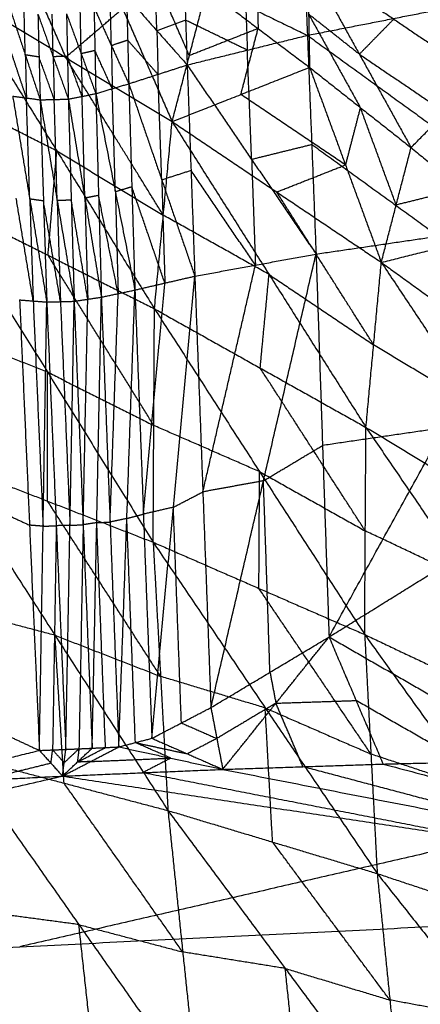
# Model space of a CAD drawing. Header units: millimetres. Extents: x -106 to 110, y -96 to 120.
# Tile 855 of 1020: x -3.08 to -0.87, y 111.34 to 116.77. Entities that reach past the tile are written whole.
import ezdxf

# ---------------------------------------------------------------- set-up
doc = ezdxf.new("R2010")
doc.units = ezdxf.units.MM
doc.header["$MEASUREMENT"] = 0
doc.layers.add('Default', color=7, linetype='Continuous', true_color=0x000000)

msp = doc.modelspace()

# ---------------------------------------------------------------- linework, layer by layer
at = {"layer": 'Default'}
for points in [[(-2.7836, 117.455, 12.6863), (-2.5105, 116.8317, 11.6972), (-2.2374, 116.2085, 10.7082)], [(-3.0983, 117.1862, 11.8774), (-2.9618, 116.8746, 11.3829), (-2.8252, 116.5629, 10.8884)], [(-2.1424, 116.5721, 11.5302), (-2.279, 116.8837, 12.0247), (-2.4155, 117.1953, 12.5192)], [(-1.5131, 117.1938, 13.6854), (-1.5019, 116.939, 13.7128), (-1.4907, 116.6841, 13.7402)], [(-1.4895, 117.0945, 12.026), (-1.4842, 116.8009, 12.0537), (-1.4789, 116.5074, 12.0814)], [(-1.4895, 117.0945, 12.026), (-1.2041, 116.5799, 11.9161), (-0.9187, 116.0652, 11.8063)], [(-1.4895, 117.0945, 12.026), (-1.0143, 116.7735, 11.7923), (-0.5391, 116.4524, 11.5585)], [(-2.1721, 117.0135, 13.7304), (-2.1632, 116.7672, 13.744), (-2.1544, 116.521, 13.7575)], [(-2.1721, 117.0135, 13.7304), (-1.8314, 116.8488, 13.7353), (-1.4907, 116.6841, 13.7402)], [(-1.7685, 117.0151, 12.1891), (-1.7658, 116.8683, 12.2029), (-1.7631, 116.7215, 12.2168)], [(-3.413, 116.9174, 11.0686), (-2.8741, 116.0471, 10.1686), (-2.3351, 115.1767, 9.2686)], [(-3.413, 116.9174, 11.0686), (-2.8252, 116.5629, 10.8884), (-2.2374, 116.2085, 10.7082)], [(-2.3216, 116.7094, 13.7613), (-2.326, 116.8325, 13.7545), (-2.3305, 116.9556, 13.7478)], [(-2.2374, 116.2085, 10.7082), (-2.1424, 116.5721, 11.5302), (-2.0474, 116.9356, 12.3522)], [(-2.0474, 116.9356, 12.3522), (-1.7631, 116.7215, 12.2168), (-1.4789, 116.5074, 12.0814)], [(-1.4907, 116.6841, 13.7402), (-0.8164, 116.8159, 13.7285), (-0.1421, 116.9477, 13.7168)], [(-2.5727, 116.627, 13.7795), (-2.5757, 116.7472, 13.7775), (-2.5787, 116.8674, 13.7755)], [(-2.4889, 116.8978, 13.7651), (-2.4829, 116.6574, 13.7691), (-2.4769, 116.4171, 13.7731)], [(-2.4889, 116.8978, 13.7651), (-2.3216, 116.7094, 13.7613), (-2.1544, 116.521, 13.7575)], [(-3.13, 116.8237, 13.7866), (-3.048, 116.5763, 13.7884), (-2.966, 116.3288, 13.7901)], [(-3.048, 116.5763, 13.7884), (-3.0511, 116.694, 13.7902), (-3.0541, 116.8118, 13.792)], [(-2.8252, 116.5629, 10.8884), (-2.6679, 116.6973, 11.2928), (-2.5105, 116.8317, 11.6972)], [(-2.8203, 116.8032, 13.7981), (-2.8153, 116.5678, 13.7941), (-2.8103, 116.3324, 13.7902)], [(-2.8203, 116.8032, 13.7981), (-2.7395, 116.583, 13.7908), (-2.6588, 116.3628, 13.7835)], [(-2.7395, 116.583, 13.7908), (-2.7419, 116.7015, 13.7914), (-2.7444, 116.8201, 13.792)], [(-2.6685, 116.837, 13.7859), (-2.6636, 116.5999, 13.7847), (-2.6588, 116.3628, 13.7835)], [(-2.6685, 116.837, 13.7859), (-2.5727, 116.627, 13.7795), (-2.4769, 116.4171, 13.7731)], [(-1.8314, 116.8488, 13.7353), (-1.8269, 116.7257, 13.7421), (-1.8225, 116.6025, 13.7489)], [(-2.9782, 116.7999, 13.7974), (-2.9721, 116.5644, 13.7937), (-2.966, 116.3288, 13.7901)], [(-2.9782, 116.7999, 13.7974), (-2.8943, 116.5662, 13.7938), (-2.8103, 116.3324, 13.7902)], [(-2.8943, 116.5662, 13.7938), (-2.8968, 116.6839, 13.7958), (-2.8992, 116.8015, 13.7977)], [(-2.1632, 116.7672, 13.744), (-2.2424, 116.7383, 13.7526), (-2.3216, 116.7094, 13.7613)], [(-1.8225, 116.6025, 13.7489), (-1.9929, 116.6849, 13.7464), (-2.1632, 116.7672, 13.744)], [(-1.4842, 116.8009, 12.0537), (-1.3415, 116.5436, 11.9988), (-1.1988, 116.2863, 11.9439)], [(-1.2041, 116.5799, 11.9161), (-1.3442, 116.6904, 11.9849), (-1.4842, 116.8009, 12.0537)], [(-1.0143, 116.7735, 11.7923), (-1.1092, 116.6767, 11.8542), (-1.2041, 116.5799, 11.9161)], [(-2.3216, 116.7094, 13.7613), (-2.3186, 116.5892, 13.7633), (-2.3156, 116.469, 13.7653)], [(-1.7631, 116.7215, 12.2168), (-1.9528, 116.6468, 11.8735), (-2.1424, 116.5721, 11.5302)], [(-1.8582, 116.3579, 11.3948), (-1.8107, 116.5397, 11.8058), (-1.7631, 116.7215, 12.2168)], [(-2.4829, 116.6574, 13.7691), (-2.5278, 116.6422, 13.7743), (-2.5727, 116.627, 13.7795)], [(-2.3156, 116.469, 13.7653), (-2.3993, 116.5632, 13.7672), (-2.4829, 116.6574, 13.7691)], [(-2.1544, 116.521, 13.7575), (-1.8225, 116.6025, 13.7489), (-1.4907, 116.6841, 13.7402)], [(-1.4907, 116.6841, 13.7402), (-1.4669, 116.0813, 13.6735), (-1.4432, 115.4785, 13.6069)], [(-1.4907, 116.6841, 13.7402), (-0.7934, 116.1797, 13.6898), (-0.0962, 115.6753, 13.6395)], [(-3.0417, 116.3389, 13.7876), (-3.0827, 116.4626, 13.7867), (-3.1237, 116.5863, 13.7858)], [(-2.6636, 116.5999, 13.7847), (-2.7016, 116.5914, 13.7878), (-2.7395, 116.583, 13.7908)], [(-2.5679, 116.3899, 13.7783), (-2.6158, 116.4949, 13.7815), (-2.6636, 116.5999, 13.7847)], [(-2.5727, 116.627, 13.7795), (-2.5703, 116.5085, 13.7789), (-2.5679, 116.3899, 13.7783)], [(-1.7988, 115.9997, 13.6822), (-1.8106, 116.3011, 13.7155), (-1.8225, 116.6025, 13.7489)], [(-2.9721, 116.5644, 13.7937), (-3.0101, 116.5703, 13.7911), (-3.048, 116.5763, 13.7884)], [(-3.048, 116.5763, 13.7884), (-3.0449, 116.4576, 13.788), (-3.0417, 116.3389, 13.7876)], [(-2.8882, 116.3306, 13.7901), (-2.9302, 116.4475, 13.7919), (-2.9721, 116.5644, 13.7937)], [(-2.8153, 116.5678, 13.7941), (-2.8548, 116.567, 13.7939), (-2.8943, 116.5662, 13.7938)], [(-2.8943, 116.5662, 13.7938), (-2.8912, 116.4484, 13.792), (-2.8882, 116.3306, 13.7901)], [(-2.2863, 115.6926, 9.9884), (-2.5558, 116.1278, 10.4384), (-2.8252, 116.5629, 10.8884)], [(-2.7345, 116.3476, 13.7868), (-2.7749, 116.4577, 13.7905), (-2.8153, 116.5678, 13.7941)], [(-2.7395, 116.583, 13.7908), (-2.737, 116.4653, 13.7888), (-2.7345, 116.3476, 13.7868)], [(-1.2041, 116.5799, 11.9161), (-0.9665, 116.4194, 11.7993), (-0.7289, 116.2588, 11.6824)], [(-2.4769, 116.4171, 13.7731), (-2.3156, 116.469, 13.7653), (-2.1544, 116.521, 13.7575)], [(-2.2374, 116.2085, 10.7082), (-1.8582, 116.3579, 11.3948), (-1.4789, 116.5074, 12.0814)], [(-2.1544, 116.521, 13.7575), (-2.1333, 115.9388, 13.673), (-2.1123, 115.3566, 13.5885)], [(-2.1544, 116.521, 13.7575), (-1.7988, 115.9997, 13.6822), (-1.4432, 115.4785, 13.6069)], [(-1.4789, 116.5074, 12.0814), (-1.2809, 115.9699, 11.2067), (-1.0829, 115.4325, 10.3319)], [(-1.4789, 116.5074, 12.0814), (-1.1988, 116.2863, 11.9439), (-0.9187, 116.0652, 11.8063)], [(-2.2946, 115.8868, 13.6808), (-2.3051, 116.1779, 13.723), (-2.3156, 116.469, 13.7653)], [(-0.9187, 116.0652, 11.8063), (-0.7289, 116.2588, 11.6824), (-0.5391, 116.4524, 11.5585)], [(-2.6588, 116.3628, 13.7835), (-2.5679, 116.3899, 13.7783), (-2.4769, 116.4171, 13.7731)], [(-2.5509, 115.8215, 13.6812), (-2.5594, 116.1057, 13.7297), (-2.5679, 116.3899, 13.7783)], [(-2.4769, 116.4171, 13.7731), (-2.4599, 115.8487, 13.6759), (-2.443, 115.2803, 13.5788)], [(-2.4769, 116.4171, 13.7731), (-2.2946, 115.8868, 13.6808), (-2.1123, 115.3566, 13.5885)], [(-2.8741, 116.0471, 10.1686), (-3.1678, 116.1947, 10.2229), (-3.4615, 116.3422, 10.2773)], [(-3.1174, 116.349, 13.785), (-3.0417, 116.3389, 13.7876), (-2.966, 116.3288, 13.7901)], [(-3.1174, 116.349, 13.785), (-3.0234, 115.7814, 13.6799), (-2.9294, 115.2139, 13.5747)], [(-3.0234, 115.7814, 13.6799), (-3.0326, 116.0602, 13.7337), (-3.0417, 116.3389, 13.7876)], [(-2.966, 116.3288, 13.7901), (-2.8882, 116.3306, 13.7901), (-2.8103, 116.3324, 13.7902)], [(-2.966, 116.3288, 13.7901), (-2.9477, 115.7713, 13.6824), (-2.9294, 115.2139, 13.5747)], [(-2.966, 116.3288, 13.7901), (-2.8721, 115.7735, 13.6821), (-2.7781, 115.2182, 13.5741)], [(-2.8721, 115.7735, 13.6821), (-2.8801, 116.0521, 13.7361), (-2.8882, 116.3306, 13.7901)], [(-2.8103, 116.3324, 13.7902), (-2.7345, 116.3476, 13.7868), (-2.6588, 116.3628, 13.7835)], [(-2.8103, 116.3324, 13.7902), (-2.7942, 115.7753, 13.6821), (-2.7781, 115.2182, 13.5741)], [(-2.8103, 116.3324, 13.7902), (-2.7191, 115.7866, 13.6827), (-2.628, 115.2407, 13.5752)], [(-2.7191, 115.7866, 13.6827), (-2.7268, 116.0671, 13.7348), (-2.7345, 116.3476, 13.7868)], [(-2.6588, 116.3628, 13.7835), (-2.6434, 115.8017, 13.6794), (-2.628, 115.2407, 13.5752)], [(-2.6588, 116.3628, 13.7835), (-2.5509, 115.8215, 13.6812), (-2.443, 115.2803, 13.5788)], [(-1.2809, 115.9699, 11.2067), (-1.5695, 116.1639, 11.3007), (-1.8582, 116.3579, 11.3948)], [(-1.1988, 116.2863, 11.9439), (-1.2398, 116.1281, 11.5753), (-1.2809, 115.9699, 11.2067)], [(-1.0008, 115.7489, 11.0691), (-1.0998, 116.0176, 11.5065), (-1.1988, 116.2863, 11.9439)], [(-2.3351, 115.1767, 9.2686), (-2.2863, 115.6926, 9.9884), (-2.2374, 116.2085, 10.7082)], [(-2.2374, 116.2085, 10.7082), (-1.7026, 115.3659, 9.8763), (-1.1677, 114.5232, 9.0444)], [(-2.2374, 116.2085, 10.7082), (-1.6602, 115.8205, 10.5201), (-1.0829, 115.4325, 10.3319)], [(-2.9225, 115.4719, 9.3773), (-2.8983, 115.7595, 9.7729), (-2.8741, 116.0471, 10.1686)], [(-2.8741, 116.0471, 10.1686), (-2.5802, 115.8698, 10.0785), (-2.2863, 115.6926, 9.9884)], [(-1.4669, 116.0813, 13.6735), (-1.6329, 116.0405, 13.6779), (-1.7988, 115.9997, 13.6822)], [(-0.7697, 115.5769, 13.6232), (-1.1183, 115.8291, 13.6484), (-1.4669, 116.0813, 13.6735)], [(-1.0829, 115.4325, 10.3319), (-1.0008, 115.7489, 11.0691), (-0.9187, 116.0652, 11.8063)], [(-0.9187, 116.0652, 11.8063), (-0.6414, 115.8382, 11.6673), (-0.364, 115.6112, 11.5283)], [(-1.7988, 115.9997, 13.6822), (-1.7883, 115.7086, 13.6399), (-1.7777, 115.4175, 13.5977)], [(-2.1333, 115.9388, 13.673), (-2.214, 115.9128, 13.6769), (-2.2946, 115.8868, 13.6808)], [(-1.7777, 115.4175, 13.5977), (-1.9555, 115.6782, 13.6353), (-2.1333, 115.9388, 13.673)], [(-1.6602, 115.8205, 10.5201), (-1.4705, 115.8952, 10.8634), (-1.2809, 115.9699, 11.2067)], [(-2.2946, 115.8868, 13.6808), (-2.2861, 115.6027, 13.6322), (-2.2776, 115.3185, 13.5837)], [(-2.4599, 115.8487, 13.6759), (-2.5054, 115.8351, 13.6786), (-2.5509, 115.8215, 13.6812)], [(-2.2776, 115.3185, 13.5837), (-2.3688, 115.5836, 13.6298), (-2.4599, 115.8487, 13.6759)], [(-0.6414, 115.8382, 11.6673), (-0.8211, 115.7935, 11.3682), (-1.0008, 115.7489, 11.0691)], [(-3.0043, 115.2197, 13.576), (-3.0513, 115.5035, 13.6286), (-3.0983, 115.7873, 13.6812)], [(-2.9477, 115.7713, 13.6824), (-2.9856, 115.7764, 13.6811), (-3.0234, 115.7814, 13.6799)], [(-3.0234, 115.7814, 13.6799), (-3.0139, 115.5006, 13.628), (-3.0043, 115.2197, 13.576)], [(-2.8538, 115.216, 13.5744), (-2.9007, 115.4937, 13.6284), (-2.9477, 115.7713, 13.6824)], [(-2.7942, 115.7753, 13.6821), (-2.8331, 115.7744, 13.6821), (-2.8721, 115.7735, 13.6821)], [(-2.8721, 115.7735, 13.6821), (-2.8629, 115.4948, 13.6283), (-2.8538, 115.216, 13.5744)], [(-2.7031, 115.2295, 13.5747), (-2.7486, 115.5024, 13.6284), (-2.7942, 115.7753, 13.6821)], [(-2.6434, 115.8017, 13.6794), (-2.6813, 115.7942, 13.681), (-2.7191, 115.7866, 13.6827)], [(-2.7191, 115.7866, 13.6827), (-2.7111, 115.508, 13.6287), (-2.7031, 115.2295, 13.5747)], [(-2.5355, 115.2605, 13.577), (-2.5895, 115.5311, 13.6282), (-2.6434, 115.8017, 13.6794)], [(-2.5509, 115.8215, 13.6812), (-2.5432, 115.541, 13.6291), (-2.5355, 115.2605, 13.577)], [(-1.1253, 114.9778, 9.6882), (-1.3927, 115.3992, 10.1041), (-1.6602, 115.8205, 10.5201)], [(-3.5099, 115.7671, 9.4859), (-2.9261, 114.8285, 8.7833), (-2.3422, 113.8899, 8.0807)], [(-3.5099, 115.7671, 9.4859), (-2.9225, 115.4719, 9.3773), (-2.3351, 115.1767, 9.2686)], [(-1.7026, 115.3659, 9.8763), (-1.9944, 115.5292, 9.9324), (-2.2863, 115.6926, 9.9884)], [(-1.4432, 115.4785, 13.6069), (-0.7697, 115.5769, 13.6232), (-0.0962, 115.6753, 13.6395)], [(-1.3715, 113.3677, 12.7853), (-0.7339, 114.5215, 13.2124), (-0.0962, 115.6753, 13.6395)], [(-1.0829, 115.4325, 10.3319), (-0.7235, 115.5218, 10.9301), (-0.364, 115.6112, 11.5283)], [(-2.3387, 114.5333, 8.6747), (-2.6306, 115.0026, 9.026), (-2.9225, 115.4719, 9.3773)], [(-2.1123, 115.3566, 13.5885), (-1.7777, 115.4175, 13.5977), (-1.4432, 115.4785, 13.6069)], [(-2.0235, 112.9784, 12.6), (-1.7334, 114.2285, 13.1034), (-1.4432, 115.4785, 13.6069)], [(-1.4432, 115.4785, 13.6069), (-1.4074, 114.4231, 13.1961), (-1.3715, 113.3677, 12.7853)], [(-2.0679, 114.1675, 13.0943), (-1.9228, 114.7925, 13.346), (-1.7777, 115.4175, 13.5977)], [(-1.1677, 114.5232, 9.0444), (-1.1253, 114.9778, 9.6882), (-1.0829, 115.4325, 10.3319)], [(-1.0829, 115.4325, 10.3319), (-0.5455, 114.6281, 9.5782), (-0.0082, 113.8237, 8.8244)], [(-1.0829, 115.4325, 10.3319), (-0.5132, 115.0209, 10.1428), (0.0564, 114.6094, 9.9537)], [(-2.443, 115.2803, 13.5788), (-2.2776, 115.3185, 13.5837), (-2.1123, 115.3566, 13.5885)], [(-2.3491, 112.8091, 12.5199), (-2.2307, 114.0828, 13.0542), (-2.1123, 115.3566, 13.5885)], [(-2.1123, 115.3566, 13.5885), (-2.0679, 114.1675, 13.0943), (-2.0235, 112.9784, 12.6)], [(-1.7514, 114.85, 9.1565), (-1.727, 115.1079, 9.5164), (-1.7026, 115.3659, 9.8763)], [(-1.7026, 115.3659, 9.8763), (-1.4139, 115.1719, 9.7822), (-1.1253, 114.9778, 9.6882)], [(-2.3961, 114.0447, 13.0494), (-2.3368, 114.6816, 13.3165), (-2.2776, 115.3185, 13.5837)], [(-2.7781, 115.2182, 13.5741), (-2.7031, 115.2295, 13.5747), (-2.628, 115.2407, 13.5752)], [(-2.7285, 113.9863, 13.0366), (-2.7158, 114.6079, 13.3057), (-2.7031, 115.2295, 13.5747)], [(-2.6789, 112.7545, 12.4991), (-2.6535, 113.9976, 13.0372), (-2.628, 115.2407, 13.5752)], [(-2.628, 115.2407, 13.5752), (-2.5355, 115.2605, 13.577), (-2.443, 115.2803, 13.5788)], [(-2.628, 115.2407, 13.5752), (-2.58, 114.0012, 13.0374), (-2.532, 112.7617, 12.4996)], [(-2.58, 114.0012, 13.0374), (-2.5577, 114.6309, 13.3072), (-2.5355, 115.2605, 13.577)], [(-2.532, 112.7617, 12.4996), (-2.4875, 114.021, 13.0392), (-2.443, 115.2803, 13.5788)], [(-2.443, 115.2803, 13.5788), (-2.3961, 114.0447, 13.0494), (-2.3491, 112.8091, 12.5199)], [(-3.0792, 115.2256, 13.5773), (-3.0246, 113.9839, 13.0385), (-2.97, 112.7422, 12.4997)], [(-3.0792, 115.2256, 13.5773), (-3.0043, 115.2197, 13.576), (-2.9294, 115.2139, 13.5747)], [(-3.0043, 115.2197, 13.576), (-2.977, 114.5989, 13.3066), (-2.9497, 113.978, 13.0372)], [(-2.97, 112.7422, 12.4997), (-2.9497, 113.978, 13.0372), (-2.9294, 115.2139, 13.5747)], [(-2.9294, 115.2139, 13.5747), (-2.8538, 115.216, 13.5744), (-2.7781, 115.2182, 13.5741)], [(-2.9294, 115.2139, 13.5747), (-2.8769, 113.9809, 13.037), (-2.8244, 112.748, 12.4992)], [(-2.8538, 115.216, 13.5744), (-2.8275, 114.5996, 13.3055), (-2.8013, 113.9831, 13.0367)], [(-2.8244, 112.748, 12.4992), (-2.8013, 113.9831, 13.0367), (-2.7781, 115.2182, 13.5741)], [(-2.7781, 115.2182, 13.5741), (-2.7285, 113.9863, 13.0366), (-2.6789, 112.7545, 12.4991)], [(-2.3422, 113.8899, 8.0807), (-2.3387, 114.5333, 8.6747), (-2.3351, 115.1767, 9.2686)], [(-2.3351, 115.1767, 9.2686), (-1.755, 114.2789, 8.6275), (-1.1748, 113.3811, 7.9864)], [(-2.3351, 115.1767, 9.2686), (-1.7514, 114.85, 9.1565), (-1.1677, 114.5232, 9.0444)], [(-2.9261, 114.8285, 8.7833), (-3.2173, 114.9417, 8.8069), (-3.5086, 115.0549, 8.8306)], [(-0.5455, 114.6281, 9.5782), (-0.8354, 114.803, 9.6332), (-1.1253, 114.9778, 9.6882)], [(-1.1713, 113.9522, 8.5154), (-1.4613, 114.4011, 8.836), (-1.7514, 114.85, 9.1565)], [(-2.9247, 114.1163, 8.128), (-2.9254, 114.4724, 8.4556), (-2.9261, 114.8285, 8.7833)], [(-2.9261, 114.8285, 8.7833), (-2.6324, 114.6809, 8.729), (-2.3387, 114.5333, 8.6747)], [(-1.755, 114.2789, 8.6275), (-2.0468, 114.4061, 8.6511), (-2.3387, 114.5333, 8.6747)], [(-1.1748, 113.3811, 7.9864), (-1.1713, 113.9522, 8.5154), (-1.1677, 114.5232, 9.0444)], [(-1.1677, 114.5232, 9.0444), (-0.589, 113.677, 8.4727), (-0.0102, 112.8307, 7.901)], [(-1.1677, 114.5232, 9.0444), (-0.588, 114.1735, 8.9344), (-0.0082, 113.8237, 8.8244)], [(-0.7339, 114.5215, 13.2124), (-1.0706, 114.4723, 13.2043), (-1.4074, 114.4231, 13.1961)], [(-1.7334, 114.2285, 13.1034), (-1.5704, 114.3258, 13.1498), (-1.4074, 114.4231, 13.1961)], [(-3.5072, 114.3428, 8.1753), (-2.9247, 114.1163, 8.128), (-2.3422, 113.8899, 8.0807)], [(-3.5072, 114.3428, 8.1753), (-2.8839, 113.3768, 7.6654), (-2.2605, 112.4109, 7.1555)], [(-1.7585, 113.6355, 8.0335), (-1.7567, 113.9572, 8.3305), (-1.755, 114.2789, 8.6275)], [(-1.755, 114.2789, 8.6275), (-1.4631, 114.1156, 8.5714), (-1.1713, 113.9522, 8.5154)], [(-1.7334, 114.2285, 13.1034), (-1.9006, 114.198, 13.0988), (-2.0679, 114.1675, 13.0943)], [(-1.6975, 113.173, 12.6927), (-1.7154, 113.7007, 12.898), (-1.7334, 114.2285, 13.1034)], [(-2.2307, 114.0828, 13.0542), (-2.1493, 114.1252, 13.0742), (-2.0679, 114.1675, 13.0943)], [(-1.3715, 113.3677, 12.7853), (-0.7145, 113.7753, 12.9688), (-0.0574, 114.1829, 13.1522)], [(-2.3013, 113.1504, 7.6181), (-2.613, 113.6334, 7.873), (-2.9247, 114.1163, 8.128)], [(-3.174, 114.0533, 13.0778), (-3.0993, 114.0186, 13.0582), (-3.0246, 113.9839, 13.0385)], [(-2.4875, 114.021, 13.0392), (-2.4418, 114.0329, 13.0443), (-2.3961, 114.0447, 13.0494)], [(-2.2307, 114.0828, 13.0542), (-2.3134, 114.0638, 13.0518), (-2.3961, 114.0447, 13.0494)], [(-2.1863, 112.8938, 12.5599), (-2.2085, 113.4883, 12.8071), (-2.2307, 114.0828, 13.0542)], [(-2.9497, 113.978, 13.0372), (-2.9872, 113.981, 13.0379), (-3.0246, 113.9839, 13.0385)], [(-2.9497, 113.978, 13.0372), (-2.9133, 113.9795, 13.0371), (-2.8769, 113.9809, 13.037)], [(-2.8769, 113.9809, 13.037), (-2.8871, 113.363, 12.7682), (-2.8972, 112.7451, 12.4995)], [(-2.8013, 113.9831, 13.0367), (-2.8391, 113.982, 13.0368), (-2.8769, 113.9809, 13.037)], [(-2.8013, 113.9831, 13.0367), (-2.7649, 113.9847, 13.0366), (-2.7285, 113.9863, 13.0366)], [(-2.7285, 113.9863, 13.0366), (-2.7401, 113.3688, 12.7679), (-2.7517, 112.7512, 12.4992)], [(-2.6535, 113.9976, 13.0372), (-2.691, 113.992, 13.0369), (-2.7285, 113.9863, 13.0366)], [(-2.6535, 113.9976, 13.0372), (-2.6167, 113.9994, 13.0373), (-2.58, 114.0012, 13.0374)], [(-2.6054, 112.7581, 12.4994), (-2.6295, 113.3778, 12.7683), (-2.6535, 113.9976, 13.0372)], [(-2.4875, 114.021, 13.0392), (-2.5337, 114.0111, 13.0383), (-2.58, 114.0012, 13.0374)], [(-2.4405, 112.7854, 12.5097), (-2.464, 113.4032, 12.7745), (-2.4875, 114.021, 13.0392)], [(-0.589, 113.677, 8.4727), (-0.8801, 113.8146, 8.4941), (-1.1713, 113.9522, 8.5154)], [(-2.3422, 113.8899, 8.0807), (-2.3013, 113.1504, 7.6181), (-2.2605, 112.4109, 7.1555)], [(-2.3422, 113.8899, 8.0807), (-1.7585, 113.6355, 8.0335), (-1.1748, 113.3811, 7.9864)], [(-2.3422, 113.8899, 8.0807), (-1.7239, 112.9766, 7.6241), (-1.1056, 112.0634, 7.1676)], [(-1.1402, 112.7223, 7.577), (-1.4494, 113.1789, 7.8052), (-1.7585, 113.6355, 8.0335)], [(-2.8839, 113.3768, 7.6654), (-3.1706, 113.4524, 7.664), (-3.4573, 113.528, 7.6626)], [(-2.834, 112.5621, 7.1527), (-2.8589, 112.9695, 7.409), (-2.8839, 113.3768, 7.6654)], [(-2.8839, 113.3768, 7.6654), (-2.5926, 113.2636, 7.6417), (-2.3013, 113.1504, 7.6181)], [(-2.0235, 112.9784, 12.6), (-1.6975, 113.173, 12.6927), (-1.3715, 113.3677, 12.7853)], [(-1.9579, 112.6378, 12.4242), (-1.6647, 113.0027, 12.6048), (-1.3715, 113.3677, 12.7853)], [(-1.3715, 113.3677, 12.7853), (-1.2222, 113.0174, 12.6048), (-1.073, 112.6671, 12.4242)], [(-1.3715, 113.3677, 12.7853), (-0.7796, 113.0282, 12.6048), (-0.1878, 112.6887, 12.4242)], [(-1.1748, 113.3811, 7.9864), (-1.1402, 112.7223, 7.577), (-1.1056, 112.0634, 7.1676)], [(-1.1748, 113.3811, 7.9864), (-0.5925, 113.1059, 7.9437), (-0.0102, 112.8307, 7.901)], [(-1.1748, 113.3811, 7.9864), (-0.5628, 112.5308, 7.5891), (0.0493, 111.6804, 7.1918)], [(-1.6975, 113.173, 12.6927), (-1.6811, 113.0879, 12.6487), (-1.6647, 113.0027, 12.6048)], [(-1.7239, 112.9766, 7.6241), (-2.0126, 113.0635, 7.6211), (-2.3013, 113.1504, 7.6181)], [(-1.6647, 113.0027, 12.6048), (-1.4435, 113.0101, 12.6048), (-1.2222, 113.0174, 12.6048)], [(-0.6304, 112.6779, 12.4242), (-0.9263, 112.8476, 12.5145), (-1.2222, 113.0174, 12.6048)], [(-2.3491, 112.8091, 12.5199), (-2.1863, 112.8938, 12.5599), (-2.0235, 112.9784, 12.6)], [(-2.0235, 112.9784, 12.6), (-1.9907, 112.8081, 12.5121), (-1.9579, 112.6378, 12.4242)], [(-1.6647, 113.0027, 12.6048), (-1.8277, 112.9054, 12.5585), (-1.9907, 112.8081, 12.5121)], [(-1.683, 112.2372, 7.1615), (-1.7035, 112.6069, 7.3928), (-1.7239, 112.9766, 7.6241)], [(-1.7239, 112.9766, 7.6241), (-1.432, 112.8495, 7.6006), (-1.1402, 112.7223, 7.577)], [(-1.5155, 112.6525, 12.4242), (-1.5901, 112.8276, 12.5145), (-1.6647, 113.0027, 12.6048)], [(-3.2688, 112.8809, 12.5783), (-3.1194, 112.8116, 12.539), (-2.97, 112.7422, 12.4997)], [(-2.1863, 112.8938, 12.5599), (-2.0885, 112.8509, 12.536), (-1.9907, 112.8081, 12.5121)], [(-2.532, 112.7617, 12.4996), (-2.4405, 112.7854, 12.5097), (-2.3491, 112.8091, 12.5199)], [(-2.3491, 112.8091, 12.5199), (-2.1535, 112.7235, 12.4721), (-1.9579, 112.6378, 12.4242)], [(-1.9907, 112.8081, 12.5121), (-2.0721, 112.7658, 12.4921), (-2.1535, 112.7235, 12.4721)], [(-3.727, 112.5559, 12.4242), (-3.3485, 112.6491, 12.462), (-2.97, 112.7422, 12.4997)], [(-2.97, 112.7422, 12.4997), (-2.8972, 112.7451, 12.4995), (-2.8244, 112.748, 12.4992)], [(-2.97, 112.7422, 12.4997), (-2.9063, 112.6715, 12.462), (-2.8426, 112.6007, 12.4242)], [(-2.9063, 112.6715, 12.462), (-2.9018, 112.7083, 12.4807), (-2.8972, 112.7451, 12.4995)], [(-2.8972, 112.7451, 12.4995), (-2.8654, 112.7097, 12.4806), (-2.8335, 112.6744, 12.4617)], [(-2.8426, 112.6007, 12.4242), (-2.6873, 112.6812, 12.4619), (-2.532, 112.7617, 12.4996)], [(-2.8426, 112.6007, 12.4242), (-2.7608, 112.6776, 12.4617), (-2.6789, 112.7545, 12.4991)], [(-2.8426, 112.6007, 12.4242), (-2.8335, 112.6744, 12.4617), (-2.8244, 112.748, 12.4992)], [(-2.8335, 112.6744, 12.4617), (-2.7926, 112.7128, 12.4805), (-2.7517, 112.7512, 12.4992)], [(-2.8244, 112.748, 12.4992), (-2.7517, 112.7512, 12.4992), (-2.6789, 112.7545, 12.4991)], [(-2.7608, 112.6776, 12.4617), (-2.6831, 112.7179, 12.4805), (-2.6054, 112.7581, 12.4994)], [(-2.7517, 112.7512, 12.4992), (-2.7562, 112.7144, 12.4804), (-2.7608, 112.6776, 12.4617)], [(-2.6789, 112.7545, 12.4991), (-2.6054, 112.7581, 12.4994), (-2.532, 112.7617, 12.4996)], [(-2.532, 112.7617, 12.4996), (-2.245, 112.6998, 12.4619), (-1.9579, 112.6378, 12.4242)], [(-2.4405, 112.7854, 12.5097), (-2.297, 112.7544, 12.4909), (-2.1535, 112.7235, 12.4721)], [(-2.245, 112.6998, 12.4619), (-2.3428, 112.7426, 12.4858), (-2.4405, 112.7854, 12.5097)], [(-3.4074, 112.7132, 7.1499), (-2.834, 112.5621, 7.1527), (-2.2605, 112.4109, 7.1555)], [(-3.4074, 112.7132, 7.1499), (-2.7524, 111.7822, 6.8189), (-2.0974, 110.8513, 6.488)], [(-2.6873, 112.6812, 12.4619), (-2.724, 112.6794, 12.4618), (-2.7608, 112.6776, 12.4617)], [(-2.6873, 112.6812, 12.4619), (-2.4661, 112.6905, 12.4619), (-2.245, 112.6998, 12.4619)], [(-2.245, 112.6998, 12.4619), (-2.3226, 112.6595, 12.4431), (-2.4003, 112.6193, 12.4242)], [(-0.5628, 112.5308, 7.5891), (-0.8515, 112.6265, 7.583), (-1.1402, 112.7223, 7.577)], [(-1.073, 112.6671, 12.4242), (-0.6304, 112.6779, 12.4242), (-0.1878, 112.6887, 12.4242)], [(-1.073, 112.6671, 12.4242), (-0.6304, 112.6779, 12.4242), (-0.1878, 112.6887, 12.4242)], [(-2.9063, 112.6715, 12.462), (-3.0956, 112.6249, 12.4431), (-3.2848, 112.5783, 12.4242)], [(-2.8426, 112.6007, 12.4242), (-2.4003, 112.6193, 12.4242), (-1.9579, 112.6378, 12.4242)], [(-2.8426, 112.6007, 12.4242), (-2.4003, 112.6193, 12.4242), (-1.9579, 112.6378, 12.4242)], [(-1.9579, 112.6378, 12.4242), (-1.5155, 112.6525, 12.4242), (-1.073, 112.6671, 12.4242)], [(-1.9579, 112.6378, 12.4242), (-1.5155, 112.6525, 12.4242), (-1.073, 112.6671, 12.4242)], [(-1.9579, 112.6378, 12.4242), (-0.0694, 112.2692, 12.2207), (1.8192, 111.9006, 12.0172)], [(-0.0694, 112.2692, 12.2207), (-0.7924, 112.4609, 12.3225), (-1.5155, 112.6525, 12.4242)], [(-1.073, 112.6671, 12.4242), (0.3731, 112.2839, 12.2207), (1.8192, 111.9006, 12.0172)], [(-7.9772, 111.4194, 12.0172), (-5.4099, 112.0101, 12.2207), (-2.8426, 112.6007, 12.4242)], [(-3.727, 112.5559, 12.4242), (-3.2848, 112.5783, 12.4242), (-2.8426, 112.6007, 12.4242)], [(-3.727, 112.5559, 12.4242), (-3.2848, 112.5783, 12.4242), (-2.8426, 112.6007, 12.4242)], [(-2.8426, 112.6007, 12.4242), (-0.5117, 112.2507, 12.2207), (1.8192, 111.9006, 12.0172)], [(-0.5117, 112.2507, 12.2207), (-1.456, 112.435, 12.3225), (-2.4003, 112.6193, 12.4242)], [(-2.179, 111.6311, 6.8217), (-2.5065, 112.0966, 6.9872), (-2.834, 112.5621, 7.1527)], [(-2.2605, 112.4109, 7.1555), (-2.179, 111.6311, 6.8217), (-2.0974, 110.8513, 6.488)], [(-2.2605, 112.4109, 7.1555), (-1.683, 112.2372, 7.1615), (-1.1056, 112.0634, 7.1676)], [(-2.2605, 112.4109, 7.1555), (-1.6132, 111.5402, 6.8683), (-0.9658, 110.6695, 6.5811)], [(-0.5117, 112.2507, 12.2207), (-1.7954, 111.9553, 12.1189), (-3.079, 111.66, 12.0172)], [(-1.0357, 111.3664, 6.8743), (-1.3594, 111.8018, 7.0179), (-1.683, 112.2372, 7.1615)], [(-1.1056, 112.0634, 7.1676), (-1.0357, 111.3664, 6.8743), (-0.9658, 110.6695, 6.5811)], [(-1.1056, 112.0634, 7.1676), (-0.5282, 111.8719, 7.1797), (0.0493, 111.6804, 7.1918)], [(-1.1056, 112.0634, 7.1676), (-0.4698, 111.262, 6.9278), (0.1659, 110.4605, 6.688)], [(-7.9772, 111.4194, 12.0172), (-3.079, 111.66, 12.0172), (1.8192, 111.9006, 12.0172)], [(-7.3282, 104.8297, 9.1165), (-2.7545, 108.3652, 10.5669), (1.8192, 111.9006, 12.0172)], [(-2.7524, 111.7822, 6.8189), (-3.033, 111.8196, 6.7984), (-3.3136, 111.857, 6.7779)], [(-2.6586, 110.926, 6.447), (-2.7055, 111.3541, 6.633), (-2.7524, 111.7822, 6.8189)], [(-2.7524, 111.7822, 6.8189), (-2.4657, 111.7067, 6.8203), (-2.179, 111.6311, 6.8217)], [(-1.6132, 111.5402, 6.8683), (-1.8961, 111.5857, 6.845), (-2.179, 111.6311, 6.8217)], [(-1.5316, 110.7604, 6.5345), (-1.5724, 111.1503, 6.7014), (-1.6132, 111.5402, 6.8683)], [(-1.6132, 111.5402, 6.8683), (-1.3244, 111.4533, 6.8713), (-1.0357, 111.3664, 6.8743)], [(-0.4698, 111.262, 6.9278), (-0.7528, 111.3142, 6.9011), (-1.0357, 111.3664, 6.8743)]]:
    msp.add_open_spline(points, degree=2, dxfattribs=at)

doc.saveas('drawing.dxf')
